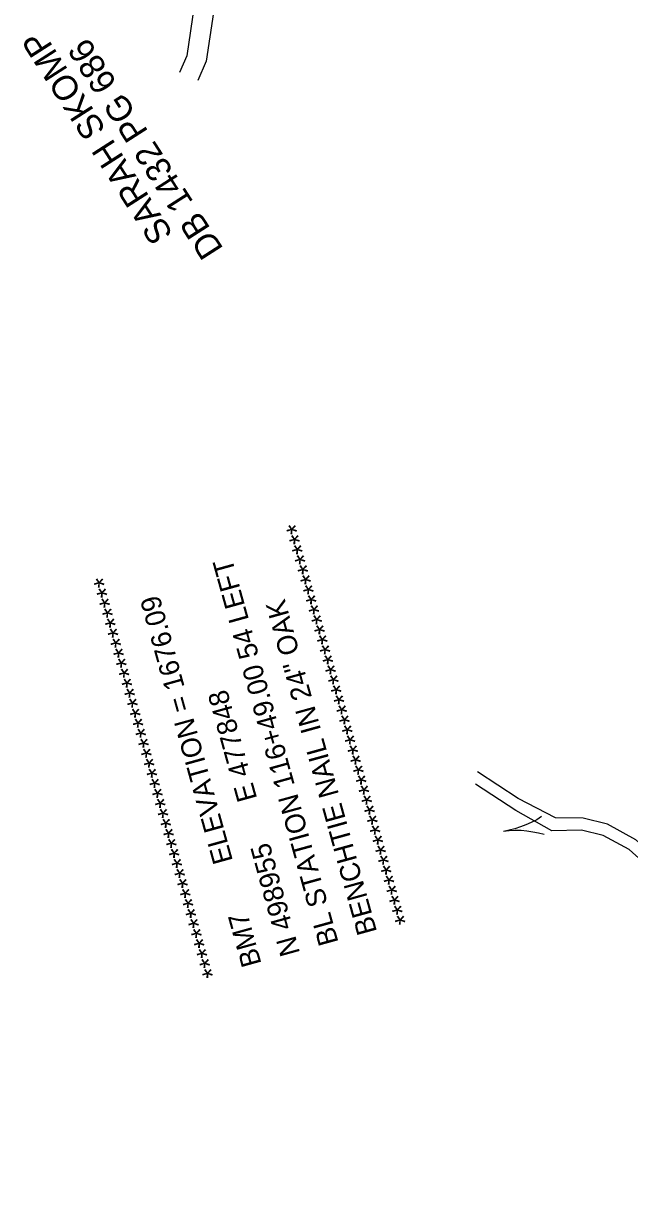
# Model space of a CAD drawing. Extents: x 472260 to 482161, y 489063 to 507124.
# Drawn here: x 477544.2 to 477695.7, y 498942.7 to 499238.6 of the extents above; entities that cross this region are included whole.
import ezdxf

# ---------------------------------------------------------------- set-up
doc = ezdxf.new("R2010")
doc.units = 0
for name, color, linetype in [('Exist Structure Minor Drop Inlet Cogo Elevation', 7, 'Continuous'), ('Exist Structure Minor Junction Box Leader', 7, 'Continuous'), ('Prop Drainage Structure Pipe RCP 24in Class III', 7, 'Continuous'), ('Prop Drainage Structure Pipe Welded Steel 66in Label', 7, 'Continuous'), ('Scratch_Level_7', 7, 'Continuous'), ('Scratch_Level_8', 7, 'Continuous')]:
    doc.layers.add(name, color=color, linetype=linetype)

msp = doc.modelspace()

# ---------------------------------------------------------------- linework, layer by layer
at = {"layer": 'Exist Structure Minor Drop Inlet Cogo Elevation'}
msp.add_arc((475150.42, 498208.04), 2824.21, 10.42705, 28.78535, dxfattribs=at)
at = {"layer": 'Prop Drainage Structure Pipe RCP 24in Class III'}
for points in [[(477741.83, 499310.4), (477731.46, 499307.3), (477718.62, 499303.53), (477712.72, 499301.94), (477707.47, 499304.09), (477703.01, 499309.17), (477698.13, 499314.23), (477691.74, 499318.61), (477688.39, 499320.27), (477684.3, 499319.7), (477677.39, 499316.87), (477671.5, 499312.48), (477665.82, 499306.16), (477661.69, 499298.41), (477657.9, 499288.03), (477652.41, 499281.11), (477640.25, 499275.6), (477627.84, 499270.45), (477601.46, 499258.36), (477591.66, 499241.35), (477589.87, 499229.15), (477587.77, 499224.34)], [(477599.2, 499262.83), (477597.93, 499262.25), (477586.85, 499243.02), (477585.02, 499230.54), (477583.19, 499226.33)], [(477768.56, 498927.2), (477764.86, 498945.32), (477758.51, 498961.44), (477752.92, 498971.53), (477744.2, 498986.17), (477734.27, 498999.94), (477725, 499010.81), (477713.81, 499019.57), (477697.38, 499034.25), (477690.29, 499038.1), (477684.16, 499039.62), (477677.28, 499039.75), (477667.9, 499044.53), (477657.73, 499051.25)], [(477805.71, 498802.39), (477802.11, 498813.84), (477801.22, 498823.94), (477801.21, 498831.14), (477795.94, 498851.07), (477792.6, 498866.86), (477789.99, 498874.82), (477780.58, 498891.84), (477774.64, 498901.74), (477770.66, 498913.86), (477765.67, 498926.34), (477761.97, 498944.47), (477755.79, 498960.16), (477750.32, 498970.04), (477741.69, 498984.52), (477731.91, 498998.08), (477722.91, 499008.63), (477711.88, 499017.27), (477695.64, 499031.78), (477689.2, 499035.28), (477683.77, 499036.63), (477676.34, 499036.46), (477667.31, 499041.58), (477657.25, 499048.14)]]:
    msp.add_lwpolyline(points, dxfattribs=at)
at = {"layer": 'Scratch_Level_8'}
msp.add_line((477669.16, 499037.06), (477669.16, 499037.06), dxfattribs=at)
for points in [[(477673.78, 499040.04), (477672.54, 499039.26), (477671.2, 499038.59), (477669.86, 499037.96), (477668.51, 499037.45), (477667.1, 499037), (477665.65, 499036.63), (477664.21, 499036.34)], [(477674.44, 499035.52), (477673.03, 499035.92), (477671.55, 499036.17), (477670.09, 499036.4), (477668.65, 499036.51), (477667.17, 499036.53), (477665.67, 499036.48), (477664.21, 499036.34)]]:
    msp.add_lwpolyline(points, dxfattribs=at)

# ---------------------------------------------------------------- texts
at = {"layer": 'Exist Structure Minor Junction Box Leader'}
for s, p in [('****************************************', (477642.27, 499013.87)), ('BL STATION 116+49.00 54 LEFT', (477622.99, 499008.53)), ('****************************************', (477594.08, 499000.51)), ('BM7       ELEVATION = 1676.09', (477603.72, 499003.18)), ('BENCHTIE NAIL IN 24" OAK', (477632.63, 499011.2)), ('N 498955      E 477848', (477613.36, 499005.86))]:
    msp.add_text(s, height=5, rotation=105.5011, dxfattribs=at).set_placement(p)
at = {"layer": 'Prop Drainage Structure Pipe Welded Steel 66in Label'}
msp.add_text('DB 1432 PG 686', height=6.25, rotation=122.6818, dxfattribs=at).set_placement((477594.29, 499182.18))
at = {"layer": 'Scratch_Level_7'}
msp.add_text('SARAH SKOMP', height=6.25, rotation=122.6818, dxfattribs=at).set_placement((477581.72, 499185.89))

doc.saveas('drawing.dxf')
